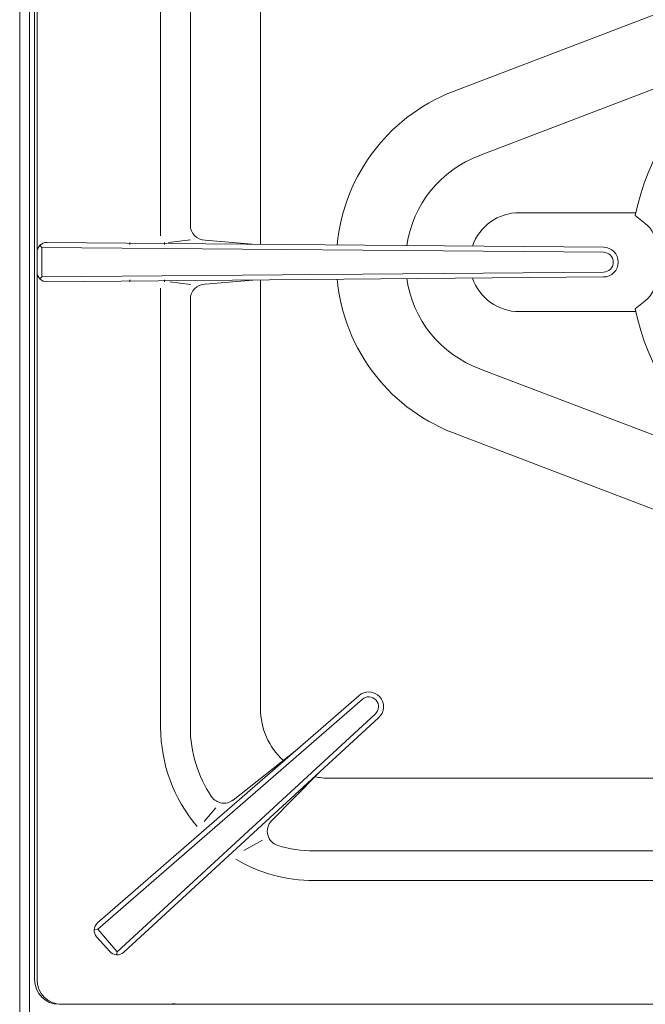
# Model space of a CAD drawing. Header units: inches. Extents: x 382808 to 408593, y -18409 to -9482.
# Tile 314 of 438: x 405128 to 405141, y -17233 to -17213. Entities that reach past the tile are written whole.
import ezdxf

# ---------------------------------------------------------------- set-up
doc = ezdxf.new("R2010")
doc.units = ezdxf.units.IN
doc.header["$LTSCALE"] = 2
doc.header["$MEASUREMENT"] = 0
doc.layers.add('!!!LOZAMET_Nr_pióra__9', color=220, linetype='CONTINUOUS', lineweight=0)

msp = doc.modelspace()

# ---------------------------------------------------------------- linework, layer by layer
at = {"layer": '!!!LOZAMET_Nr_pióra__9', "color": 7, "linetype": 'Continuous', "lineweight": 0}
for p, q in [((405128.444, -17262.846), (405128.444, -17198.846)), ((405128.644, -17262.746), (405128.644, -17199.9)), ((405128.744, -17203.046), (405128.744, -17232.045)), ((405128.744, -17203.046), (405128.744, -17232.045)), ((405128.794, -17217.146), (405128.794, -17203.046)), ((405128.444, -17233.096), (405128.444, -17203.346)), ((405131.294, -17208.146), (405131.294, -17217.017)), ((405131.894, -17216.799), (405131.894, -17208.146)), ((405133.312, -17217.185), (405133.312, -17208.514)), ((405137.318, -17214.055), (405143.104, -17211.846)), ((405143.656, -17213.134), (405137.743, -17215.39)), ((405138.544, -17216.546), (405139.406, -17216.546)), ((405139.406, -17216.546), (405140.9, -17216.546)), ((405140.888, -17216.603), (405141.092, -17216.766)), ((405128.794, -17232.046), (405128.794, -17217.146)), ((405140.245, -17217.246), (405128.996, -17217.147)), ((405130.674, -17217.189), (405130.674, -17217.146)), ((405131.374, -17217.189), (405131.374, -17217.146)), ((405131.894, -17217.096), (405131.45, -17217.152)), ((405133.146, -17217.183), (405132.191, -17217.099)), ((405128.794, -17217.744), (405128.794, -17217.347)), ((405128.894, -17217.247), (405128.853, -17217.205)), ((405140.244, -17217.346), (405128.894, -17217.247)), ((405128.894, -17217.247), (405128.894, -17217.845)), ((405140.244, -17217.746), (405128.894, -17217.845)), ((405128.894, -17217.845), (405128.853, -17217.886)), ((405140.245, -17217.846), (405128.996, -17217.944)), ((405130.674, -17217.946), (405130.674, -17217.903)), ((405131.374, -17217.946), (405131.374, -17217.903)), ((405131.894, -17217.996), (405131.477, -17217.943)), ((405132.191, -17217.993), (405133.158, -17217.908)), ((405133.312, -17226.577), (405133.312, -17217.906)), ((405131.294, -17226.946), (405131.294, -17218.074)), ((405131.894, -17226.946), (405131.894, -17218.293)), ((405140.888, -17218.489), (405141.092, -17218.326)), ((405138.544, -17218.546), (405140.9, -17218.546)), ((405143.635, -17221.95), (405137.743, -17219.702)), ((405137.318, -17221.037), (405143.104, -17223.246)), ((405135.3, -17226.308), (405130.019, -17230.901)), ((405135.366, -17226.383), (405130.027, -17231.024)), ((405135.632, -17226.681), (405130.413, -17231.484)), ((405135.7, -17226.755), (405130.549, -17231.493)), ((405132.757, -17228.418), (405134.052, -17227.393)), ((405134.476, -17227.881), (405133.536, -17228.839)), ((405145.191, -17227.977), (405134.712, -17227.977)), ((405132.409, -17228.572), (405132.176, -17228.853)), ((405133.354, -17229.23), (405132.977, -17229.436)), ((405144.797, -17229.446), (405134.394, -17229.446)), ((405145.019, -17230.046), (405134.394, -17230.046)), ((405129.951, -17231.04), (405130.027, -17231.024)), ((405130.413, -17231.484), (405130.027, -17231.024)), ((405130.001, -17231.186), (405130.264, -17231.479)), ((405130.404, -17231.546), (405130.413, -17231.484)), ((405129.244, -17232.545), (405161.844, -17232.545)), ((405131.584, -17232.536), (405131.524, -17232.536))]:
    msp.add_line(p, q, dxfattribs=at)
for centre, radius, start, end in [((405145.544, -17217.546), 4.75, 191.4482, 168.5518), ((405138.544, -17217.546), 3.7, 109.3531, 174.6182), ((405138.544, -17217.546), 2.3, 110.3762, 171.6318), ((405138.544, -17217.546), 1, 90, 161.1483), ((405140.717, -17217.234), 0.6, 0, 51.3402), ((405132.194, -17216.799), 0.3, 180, 269.4154), ((405128.994, -17217.347), 0.2, 89.5039, 180), ((405140.244, -17217.546), 0.3, 270, 90), ((405140.244, -17217.546), 0.2, 270, 90), ((405128.994, -17217.744), 0.2, 180, 270.4961), ((405138.544, -17217.546), 3.7, 185.3818, 250.6469), ((405138.544, -17217.546), 2.3, 188.3682, 249.6238), ((405138.544, -17217.546), 1, 198.8517, 270), ((405140.717, -17217.857), 0.6, 308.6598, 0), ((405132.194, -17218.293), 0.3, 90.5846, 180), ((405135.499, -17226.532), 0.3, 311.8158, 131.8158), ((405135.499, -17226.532), 0.2, 311.8158, 131.8158), ((405134.712, -17226.577), 1.4, 180, 227.8172), ((405134.394, -17226.946), 3.1, 180, 220.3392), ((405134.387, -17226.953), 2.493, 179.836, 214.1075), ((405134.712, -17226.577), 1.4, 257.6562, 270), ((405132.573, -17228.181), 0.3, 214.1518, 308.3575), ((405133.75, -17229.049), 0.3, 135.5463, 252.9705), ((405134.394, -17226.946), 2.5, 252.9705, 270), ((405134.394, -17226.946), 3.1, 239.3642, 270), ((405130.151, -17231.052), 0.2, 130.9975, 221.8158), ((405130.413, -17231.346), 0.2, 221.8158, 312.6342), ((405129.244, -17232.045), 0.5, 180, 270), ((405129.244, -17232.045), 0.5, 180, 270), ((405129.294, -17232.046), 0.5, 180, 270)]:
    msp.add_arc(centre, radius, start, end, dxfattribs=at)

doc.saveas('drawing.dxf')
